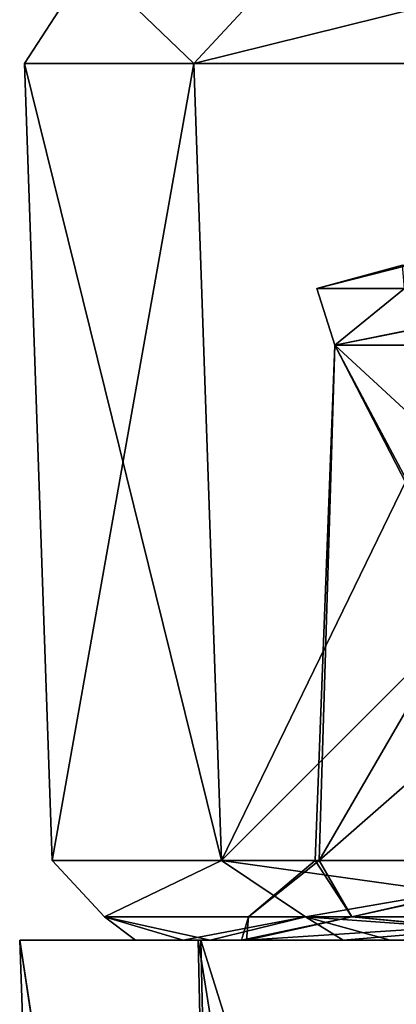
# Model space of a CAD drawing. Header units: inches. Extents: x -9.7 to 9.7, y -2.4 to 4.3.
# Tile 638 of 656: x -2.96 to -2.823, y 3.272 to 3.629. Entities that reach past the tile are written whole.
import ezdxf

# ---------------------------------------------------------------- set-up
doc = ezdxf.new("R2010")
doc.units = ezdxf.units.IN
doc.header["$LTSCALE"] = 101.851852
doc.header["$MEASUREMENT"] = 0
for name, color, linetype in [('10040', 7, 'CONTINUOUS'), ('10041', 7, 'CONTINUOUS'), ('10045', 7, 'CONTINUOUS'), ('10046', 7, 'CONTINUOUS'), ('10050', 7, 'CONTINUOUS'), ('10051', 7, 'CONTINUOUS'), ('10070', 7, 'CONTINUOUS'), ('10074', 7, 'CONTINUOUS'), ('10078', 7, 'CONTINUOUS'), ('11558', 7, 'CONTINUOUS'), ('11563', 7, 'CONTINUOUS'), ('11564', 7, 'CONTINUOUS'), ('12257', 7, 'CONTINUOUS'), ('12258', 7, 'CONTINUOUS'), ('9768', 7, 'CONTINUOUS'), ('9778', 7, 'CONTINUOUS'), ('9780', 7, 'CONTINUOUS'), ('9785', 7, 'CONTINUOUS'), ('9786', 7, 'CONTINUOUS'), ('9805', 7, 'CONTINUOUS'), ('9807', 7, 'CONTINUOUS'), ('9812', 7, 'CONTINUOUS'), ('9817', 7, 'CONTINUOUS'), ('9835', 7, 'CONTINUOUS'), ('9839', 7, 'CONTINUOUS'), ('9843', 7, 'CONTINUOUS'), ('9847', 7, 'CONTINUOUS')]:
    doc.layers.add(name, color=color, linetype=linetype)

msp = doc.modelspace()

# ---------------------------------------------------------------- linework, layer by layer
at = {"layer": '10040', "linetype": 'Continuous'}
for points in [[(-2.95819, 3.61326, 3.875), (-2.89658, 3.61326, 3.72103), (-2.94809, 3.32395, 3.875), (-2.95819, 3.61326, 3.875)], [(-2.89658, 3.61326, 4.02897), (-2.95819, 3.61326, 3.875), (-2.88655, 3.32395, 4.0248), (-2.89658, 3.61326, 4.02897)], [(-2.88655, 3.32395, 4.0248), (-2.95819, 3.61326, 3.875), (-2.94809, 3.32395, 3.875), (-2.88655, 3.32395, 4.0248)], [(-2.94809, 3.32395, 3.875), (-2.89658, 3.61326, 3.72103), (-2.88655, 3.32395, 3.7252), (-2.94809, 3.32395, 3.875)], [(-2.74575, 3.61326, 4.09793), (-2.89658, 3.61326, 4.02897), (-2.88655, 3.32395, 4.0248), (-2.74575, 3.61326, 4.09793)], [(-2.89658, 3.61326, 3.72103), (-2.74575, 3.61326, 3.65207), (-2.88655, 3.32395, 3.7252), (-2.89658, 3.61326, 3.72103)], [(-2.74162, 3.46878, 4.09305), (-2.74575, 3.61326, 4.09793), (-2.88655, 3.32395, 4.0248), (-2.74162, 3.46878, 4.09305)], [(-2.74575, 3.61326, 3.65207), (-2.74162, 3.46878, 3.65695), (-2.88655, 3.32395, 3.7252), (-2.74575, 3.61326, 3.65207)], [(-2.73748, 3.32395, 4.08808), (-2.74162, 3.46878, 4.09305), (-2.88655, 3.32395, 4.0248), (-2.73748, 3.32395, 4.08808)], [(-2.74162, 3.46878, 3.65695), (-2.73748, 3.32395, 3.66192), (-2.88655, 3.32395, 3.7252), (-2.74162, 3.46878, 3.65695)]]:
    msp.add_3dface(points, dxfattribs=at)
at = {"layer": '10041', "linetype": 'Continuous'}
for points in [[(-2.88655, 3.32395, 4.0248), (-2.94809, 3.32395, 3.875), (-2.92911, 3.30342, 3.93757), (-2.88655, 3.32395, 4.0248)], [(-2.94809, 3.32395, 3.875), (-2.88655, 3.32395, 3.7252), (-2.92911, 3.30342, 3.81243), (-2.94809, 3.32395, 3.875)], [(-2.94809, 3.32395, 3.875), (-2.92911, 3.30342, 3.81243), (-2.92911, 3.30342, 3.93757), (-2.94809, 3.32395, 3.875)], [(-2.88655, 3.32395, 4.0248), (-2.92911, 3.30342, 3.93757), (-2.85603, 3.30342, 4.03916), (-2.88655, 3.32395, 4.0248)], [(-2.88655, 3.32395, 3.7252), (-2.85603, 3.30342, 3.71084), (-2.92911, 3.30342, 3.81243), (-2.88655, 3.32395, 3.7252)], [(-2.73737, 3.30312, 4.07862), (-2.73748, 3.32395, 4.08808), (-2.88655, 3.32395, 4.0248), (-2.73737, 3.30312, 4.07862)], [(-2.73737, 3.30312, 4.07862), (-2.88655, 3.32395, 4.0248), (-2.85603, 3.30342, 4.03916), (-2.73737, 3.30312, 4.07862)], [(-2.88655, 3.32395, 3.7252), (-2.73748, 3.32395, 3.66192), (-2.85603, 3.30342, 3.71084), (-2.88655, 3.32395, 3.7252)], [(-2.73748, 3.32395, 3.66192), (-2.73738, 3.30373, 3.67075), (-2.85603, 3.30342, 3.71084), (-2.73748, 3.32395, 3.66192)], [(-2.90041, 3.295, 3.79663), (-2.91782, 3.295, 3.8852), (-2.92911, 3.30342, 3.81243), (-2.90041, 3.295, 3.79663)], [(-2.85603, 3.30342, 3.71084), (-2.90041, 3.295, 3.79663), (-2.92911, 3.30342, 3.81243), (-2.85603, 3.30342, 3.71084)], [(-2.91782, 3.295, 3.8852), (-2.89067, 3.295, 3.97129), (-2.92911, 3.30342, 3.93757), (-2.91782, 3.295, 3.8852)], [(-2.92911, 3.30342, 3.81243), (-2.91782, 3.295, 3.8852), (-2.92911, 3.30342, 3.93757), (-2.92911, 3.30342, 3.81243)], [(-2.92911, 3.30342, 3.93757), (-2.89067, 3.295, 3.97129), (-2.85603, 3.30342, 4.03916), (-2.92911, 3.30342, 3.93757)], [(-2.84232, 3.295, 3.72671), (-2.90041, 3.295, 3.79663), (-2.85603, 3.30342, 3.71084), (-2.84232, 3.295, 3.72671)], [(-2.89067, 3.295, 3.97129), (-2.82516, 3.295, 4.03431), (-2.85603, 3.30342, 4.03916), (-2.89067, 3.295, 3.97129)], [(-2.73738, 3.30373, 3.67075), (-2.84232, 3.295, 3.72671), (-2.85603, 3.30342, 3.71084), (-2.73738, 3.30373, 3.67075)], [(-2.73713, 3.295, 4.0581), (-2.73737, 3.30312, 4.07862), (-2.85603, 3.30342, 4.03916), (-2.73713, 3.295, 4.0581)], [(-2.82516, 3.295, 4.03431), (-2.73713, 3.295, 4.0581), (-2.85603, 3.30342, 4.03916), (-2.82516, 3.295, 4.03431)], [(-2.75747, 3.295, 3.69328), (-2.84232, 3.295, 3.72671), (-2.73738, 3.30373, 3.67075), (-2.75747, 3.295, 3.69328)]]:
    msp.add_3dface(points, dxfattribs=at)
at = {"layer": '10045', "linetype": 'Continuous'}
for points in [[(-2.95819, 3.61326, 0.775), (-2.89658, 3.61326, 0.62103), (-2.94809, 3.32395, 0.775), (-2.95819, 3.61326, 0.775)], [(-2.89658, 3.61326, 0.92897), (-2.95819, 3.61326, 0.775), (-2.88655, 3.32395, 0.9248), (-2.89658, 3.61326, 0.92897)], [(-2.88655, 3.32395, 0.9248), (-2.95819, 3.61326, 0.775), (-2.94809, 3.32395, 0.775), (-2.88655, 3.32395, 0.9248)], [(-2.94809, 3.32395, 0.775), (-2.89658, 3.61326, 0.62103), (-2.88655, 3.32395, 0.6252), (-2.94809, 3.32395, 0.775)], [(-2.74575, 3.61326, 0.99793), (-2.89658, 3.61326, 0.92897), (-2.88655, 3.32395, 0.9248), (-2.74575, 3.61326, 0.99793)], [(-2.89658, 3.61326, 0.62103), (-2.74575, 3.61326, 0.55207), (-2.88655, 3.32395, 0.6252), (-2.89658, 3.61326, 0.62103)], [(-2.74162, 3.46878, 0.99305), (-2.74575, 3.61326, 0.99793), (-2.88655, 3.32395, 0.9248), (-2.74162, 3.46878, 0.99305)], [(-2.74575, 3.61326, 0.55207), (-2.74162, 3.46878, 0.55695), (-2.88655, 3.32395, 0.6252), (-2.74575, 3.61326, 0.55207)], [(-2.73748, 3.32395, 0.98808), (-2.74162, 3.46878, 0.99305), (-2.88655, 3.32395, 0.9248), (-2.73748, 3.32395, 0.98808)], [(-2.74162, 3.46878, 0.55695), (-2.73748, 3.32395, 0.56192), (-2.88655, 3.32395, 0.6252), (-2.74162, 3.46878, 0.55695)]]:
    msp.add_3dface(points, dxfattribs=at)
at = {"layer": '10046', "linetype": 'Continuous'}
for points in [[(-2.88655, 3.32395, 0.9248), (-2.94809, 3.32395, 0.775), (-2.92911, 3.30342, 0.83757), (-2.88655, 3.32395, 0.9248)], [(-2.94809, 3.32395, 0.775), (-2.88655, 3.32395, 0.6252), (-2.92911, 3.30342, 0.71243), (-2.94809, 3.32395, 0.775)], [(-2.94809, 3.32395, 0.775), (-2.92911, 3.30342, 0.71243), (-2.92911, 3.30342, 0.83757), (-2.94809, 3.32395, 0.775)], [(-2.88655, 3.32395, 0.9248), (-2.92911, 3.30342, 0.83757), (-2.85603, 3.30342, 0.93916), (-2.88655, 3.32395, 0.9248)], [(-2.88655, 3.32395, 0.6252), (-2.85603, 3.30342, 0.61084), (-2.92911, 3.30342, 0.71243), (-2.88655, 3.32395, 0.6252)], [(-2.73737, 3.30312, 0.97862), (-2.73748, 3.32395, 0.98808), (-2.88655, 3.32395, 0.9248), (-2.73737, 3.30312, 0.97862)], [(-2.73737, 3.30312, 0.97862), (-2.88655, 3.32395, 0.9248), (-2.85603, 3.30342, 0.93916), (-2.73737, 3.30312, 0.97862)], [(-2.88655, 3.32395, 0.6252), (-2.73748, 3.32395, 0.56192), (-2.85603, 3.30342, 0.61084), (-2.88655, 3.32395, 0.6252)], [(-2.73748, 3.32395, 0.56192), (-2.73738, 3.30373, 0.57075), (-2.85603, 3.30342, 0.61084), (-2.73748, 3.32395, 0.56192)], [(-2.90041, 3.295, 0.69663), (-2.91782, 3.295, 0.7852), (-2.92911, 3.30342, 0.71243), (-2.90041, 3.295, 0.69663)], [(-2.85603, 3.30342, 0.61084), (-2.90041, 3.295, 0.69663), (-2.92911, 3.30342, 0.71243), (-2.85603, 3.30342, 0.61084)], [(-2.91782, 3.295, 0.7852), (-2.89067, 3.295, 0.87129), (-2.92911, 3.30342, 0.83757), (-2.91782, 3.295, 0.7852)], [(-2.92911, 3.30342, 0.71243), (-2.91782, 3.295, 0.7852), (-2.92911, 3.30342, 0.83757), (-2.92911, 3.30342, 0.71243)], [(-2.92911, 3.30342, 0.83757), (-2.89067, 3.295, 0.87129), (-2.85603, 3.30342, 0.93916), (-2.92911, 3.30342, 0.83757)], [(-2.84232, 3.295, 0.62671), (-2.90041, 3.295, 0.69663), (-2.85603, 3.30342, 0.61084), (-2.84232, 3.295, 0.62671)], [(-2.89067, 3.295, 0.87129), (-2.82516, 3.295, 0.93431), (-2.85603, 3.30342, 0.93916), (-2.89067, 3.295, 0.87129)], [(-2.73738, 3.30373, 0.57075), (-2.84232, 3.295, 0.62671), (-2.85603, 3.30342, 0.61084), (-2.73738, 3.30373, 0.57075)], [(-2.73713, 3.295, 0.9581), (-2.73737, 3.30312, 0.97862), (-2.85603, 3.30342, 0.93916), (-2.73713, 3.295, 0.9581)], [(-2.82516, 3.295, 0.93431), (-2.73713, 3.295, 0.9581), (-2.85603, 3.30342, 0.93916), (-2.82516, 3.295, 0.93431)], [(-2.75747, 3.295, 0.59328), (-2.84232, 3.295, 0.62671), (-2.73738, 3.30373, 0.57075), (-2.75747, 3.295, 0.59328)]]:
    msp.add_3dface(points, dxfattribs=at)
at = {"layer": '10050', "linetype": 'Continuous'}
for points in [[(-2.95819, 3.61326, -2.325), (-2.89658, 3.61326, -2.47897), (-2.94809, 3.32395, -2.325), (-2.95819, 3.61326, -2.325)], [(-2.89658, 3.61326, -2.17103), (-2.95819, 3.61326, -2.325), (-2.88655, 3.32395, -2.1752), (-2.89658, 3.61326, -2.17103)], [(-2.88655, 3.32395, -2.1752), (-2.95819, 3.61326, -2.325), (-2.94809, 3.32395, -2.325), (-2.88655, 3.32395, -2.1752)], [(-2.94809, 3.32395, -2.325), (-2.89658, 3.61326, -2.47897), (-2.88655, 3.32395, -2.4748), (-2.94809, 3.32395, -2.325)], [(-2.74575, 3.61326, -2.10207), (-2.89658, 3.61326, -2.17103), (-2.88655, 3.32395, -2.1752), (-2.74575, 3.61326, -2.10207)], [(-2.89658, 3.61326, -2.47897), (-2.74575, 3.61326, -2.54793), (-2.88655, 3.32395, -2.4748), (-2.89658, 3.61326, -2.47897)], [(-2.74162, 3.46878, -2.10695), (-2.74575, 3.61326, -2.10207), (-2.88655, 3.32395, -2.1752), (-2.74162, 3.46878, -2.10695)], [(-2.74575, 3.61326, -2.54793), (-2.74162, 3.46878, -2.54305), (-2.88655, 3.32395, -2.4748), (-2.74575, 3.61326, -2.54793)], [(-2.73748, 3.32395, -2.11192), (-2.74162, 3.46878, -2.10695), (-2.88655, 3.32395, -2.1752), (-2.73748, 3.32395, -2.11192)], [(-2.74162, 3.46878, -2.54305), (-2.73748, 3.32395, -2.53808), (-2.88655, 3.32395, -2.4748), (-2.74162, 3.46878, -2.54305)]]:
    msp.add_3dface(points, dxfattribs=at)
at = {"layer": '10051', "linetype": 'Continuous'}
for points in [[(-2.88655, 3.32395, -2.1752), (-2.94809, 3.32395, -2.325), (-2.92911, 3.30342, -2.26243), (-2.88655, 3.32395, -2.1752)], [(-2.94809, 3.32395, -2.325), (-2.88655, 3.32395, -2.4748), (-2.92911, 3.30342, -2.38757), (-2.94809, 3.32395, -2.325)], [(-2.94809, 3.32395, -2.325), (-2.92911, 3.30342, -2.38757), (-2.92911, 3.30342, -2.26243), (-2.94809, 3.32395, -2.325)], [(-2.88655, 3.32395, -2.1752), (-2.92911, 3.30342, -2.26243), (-2.85603, 3.30342, -2.16084), (-2.88655, 3.32395, -2.1752)], [(-2.88655, 3.32395, -2.4748), (-2.85603, 3.30342, -2.48916), (-2.92911, 3.30342, -2.38757), (-2.88655, 3.32395, -2.4748)], [(-2.73737, 3.30312, -2.12138), (-2.73748, 3.32395, -2.11192), (-2.88655, 3.32395, -2.1752), (-2.73737, 3.30312, -2.12138)], [(-2.73737, 3.30312, -2.12138), (-2.88655, 3.32395, -2.1752), (-2.85603, 3.30342, -2.16084), (-2.73737, 3.30312, -2.12138)], [(-2.88655, 3.32395, -2.4748), (-2.73748, 3.32395, -2.53808), (-2.85603, 3.30342, -2.48916), (-2.88655, 3.32395, -2.4748)], [(-2.73748, 3.32395, -2.53808), (-2.73738, 3.30373, -2.52925), (-2.85603, 3.30342, -2.48916), (-2.73748, 3.32395, -2.53808)], [(-2.90041, 3.295, -2.40337), (-2.91782, 3.295, -2.3148), (-2.92911, 3.30342, -2.38757), (-2.90041, 3.295, -2.40337)], [(-2.85603, 3.30342, -2.48916), (-2.90041, 3.295, -2.40337), (-2.92911, 3.30342, -2.38757), (-2.85603, 3.30342, -2.48916)], [(-2.91782, 3.295, -2.3148), (-2.89067, 3.295, -2.22871), (-2.92911, 3.30342, -2.26243), (-2.91782, 3.295, -2.3148)], [(-2.92911, 3.30342, -2.38757), (-2.91782, 3.295, -2.3148), (-2.92911, 3.30342, -2.26243), (-2.92911, 3.30342, -2.38757)], [(-2.92911, 3.30342, -2.26243), (-2.89067, 3.295, -2.22871), (-2.85603, 3.30342, -2.16084), (-2.92911, 3.30342, -2.26243)], [(-2.84232, 3.295, -2.47329), (-2.90041, 3.295, -2.40337), (-2.85603, 3.30342, -2.48916), (-2.84232, 3.295, -2.47329)], [(-2.89067, 3.295, -2.22871), (-2.82516, 3.295, -2.16569), (-2.85603, 3.30342, -2.16084), (-2.89067, 3.295, -2.22871)], [(-2.73738, 3.30373, -2.52925), (-2.84232, 3.295, -2.47329), (-2.85603, 3.30342, -2.48916), (-2.73738, 3.30373, -2.52925)], [(-2.73713, 3.295, -2.1419), (-2.73737, 3.30312, -2.12138), (-2.85603, 3.30342, -2.16084), (-2.73713, 3.295, -2.1419)], [(-2.82516, 3.295, -2.16569), (-2.73713, 3.295, -2.1419), (-2.85603, 3.30342, -2.16084), (-2.82516, 3.295, -2.16569)], [(-2.75747, 3.295, -2.50672), (-2.84232, 3.295, -2.47329), (-2.73738, 3.30373, -2.52925), (-2.75747, 3.295, -2.50672)]]:
    msp.add_3dface(points, dxfattribs=at)
at = {"layer": '10070', "linetype": 'Continuous'}
for points in [[(-2.89658, 3.61326, -2.47897), (-2.95819, 3.61326, -2.325), (-2.93457, 3.64973, -2.38772), (-2.89658, 3.61326, -2.47897)], [(-2.95819, 3.61326, -2.325), (-2.89658, 3.61326, -2.17103), (-2.93457, 3.64973, -2.26228), (-2.95819, 3.61326, -2.325)], [(-2.95819, 3.61326, -2.325), (-2.93457, 3.64973, -2.26228), (-2.93457, 3.64973, -2.38772), (-2.95819, 3.61326, -2.325)], [(-2.89658, 3.61326, -2.47897), (-2.93457, 3.64973, -2.38772), (-2.8628, 3.64973, -2.49061), (-2.89658, 3.61326, -2.47897)], [(-2.89658, 3.61326, -2.17103), (-2.8628, 3.64973, -2.15939), (-2.93457, 3.64973, -2.26228), (-2.89658, 3.61326, -2.17103)], [(-2.74575, 3.61326, -2.54793), (-2.89658, 3.61326, -2.47897), (-2.74502, 3.65093, -2.53275), (-2.74575, 3.61326, -2.54793)], [(-2.74502, 3.65093, -2.53275), (-2.89658, 3.61326, -2.47897), (-2.8628, 3.64973, -2.49061), (-2.74502, 3.65093, -2.53275)], [(-2.89658, 3.61326, -2.17103), (-2.74575, 3.61326, -2.10207), (-2.8628, 3.64973, -2.15939), (-2.89658, 3.61326, -2.17103)], [(-2.74575, 3.61326, -2.10207), (-2.74508, 3.64973, -2.11605), (-2.8628, 3.64973, -2.15939), (-2.74575, 3.61326, -2.10207)]]:
    msp.add_3dface(points, dxfattribs=at)
at = {"layer": '10074', "linetype": 'Continuous'}
for points in [[(-2.89658, 3.61326, 0.62103), (-2.95819, 3.61326, 0.775), (-2.93457, 3.64973, 0.71228), (-2.89658, 3.61326, 0.62103)], [(-2.95819, 3.61326, 0.775), (-2.89658, 3.61326, 0.92897), (-2.93457, 3.64973, 0.83772), (-2.95819, 3.61326, 0.775)], [(-2.95819, 3.61326, 0.775), (-2.93457, 3.64973, 0.83772), (-2.93457, 3.64973, 0.71228), (-2.95819, 3.61326, 0.775)], [(-2.89658, 3.61326, 0.62103), (-2.93457, 3.64973, 0.71228), (-2.8628, 3.64973, 0.60939), (-2.89658, 3.61326, 0.62103)], [(-2.89658, 3.61326, 0.92897), (-2.8628, 3.64973, 0.94061), (-2.93457, 3.64973, 0.83772), (-2.89658, 3.61326, 0.92897)], [(-2.74575, 3.61326, 0.55207), (-2.89658, 3.61326, 0.62103), (-2.74502, 3.65093, 0.56725), (-2.74575, 3.61326, 0.55207)], [(-2.74502, 3.65093, 0.56725), (-2.89658, 3.61326, 0.62103), (-2.8628, 3.64973, 0.60939), (-2.74502, 3.65093, 0.56725)], [(-2.89658, 3.61326, 0.92897), (-2.74575, 3.61326, 0.99793), (-2.8628, 3.64973, 0.94061), (-2.89658, 3.61326, 0.92897)], [(-2.74575, 3.61326, 0.99793), (-2.74508, 3.64973, 0.98395), (-2.8628, 3.64973, 0.94061), (-2.74575, 3.61326, 0.99793)]]:
    msp.add_3dface(points, dxfattribs=at)
at = {"layer": '10078', "linetype": 'Continuous'}
for points in [[(-2.89658, 3.61326, 3.72103), (-2.95819, 3.61326, 3.875), (-2.93457, 3.64973, 3.81228), (-2.89658, 3.61326, 3.72103)], [(-2.95819, 3.61326, 3.875), (-2.89658, 3.61326, 4.02897), (-2.93457, 3.64973, 3.93772), (-2.95819, 3.61326, 3.875)], [(-2.95819, 3.61326, 3.875), (-2.93457, 3.64973, 3.93772), (-2.93457, 3.64973, 3.81228), (-2.95819, 3.61326, 3.875)], [(-2.89658, 3.61326, 3.72103), (-2.93457, 3.64973, 3.81228), (-2.8628, 3.64973, 3.70939), (-2.89658, 3.61326, 3.72103)], [(-2.89658, 3.61326, 4.02897), (-2.8628, 3.64973, 4.04061), (-2.93457, 3.64973, 3.93772), (-2.89658, 3.61326, 4.02897)], [(-2.74575, 3.61326, 3.65207), (-2.89658, 3.61326, 3.72103), (-2.74502, 3.65093, 3.66725), (-2.74575, 3.61326, 3.65207)], [(-2.74502, 3.65093, 3.66725), (-2.89658, 3.61326, 3.72103), (-2.8628, 3.64973, 3.70939), (-2.74502, 3.65093, 3.66725)], [(-2.89658, 3.61326, 4.02897), (-2.74575, 3.61326, 4.09793), (-2.8628, 3.64973, 4.04061), (-2.89658, 3.61326, 4.02897)], [(-2.74575, 3.61326, 4.09793), (-2.74508, 3.64973, 4.08395), (-2.8628, 3.64973, 4.04061), (-2.74575, 3.61326, 4.09793)]]:
    msp.add_3dface(points, dxfattribs=at)
at = {"layer": '11558', "linetype": 'Continuous'}
for points in [[(-2.85098, 3.32395, -2.26084), (-2.85253, 3.32395, -2.38629), (-2.84532, 3.51105, -2.26411), (-2.85098, 3.32395, -2.26084)], [(-2.85253, 3.32395, -2.38629), (-2.74878, 3.32395, -2.45683), (-2.84532, 3.51105, -2.38589), (-2.85253, 3.32395, -2.38629)], [(-2.84532, 3.51105, -2.26411), (-2.85253, 3.32395, -2.38629), (-2.84532, 3.51105, -2.38589), (-2.84532, 3.51105, -2.26411)], [(-2.7439, 3.41759, -2.19603), (-2.85098, 3.32395, -2.26084), (-2.74227, 3.51105, -2.1992), (-2.7439, 3.41759, -2.19603)], [(-2.74227, 3.51105, -2.1992), (-2.85098, 3.32395, -2.26084), (-2.84532, 3.51105, -2.26411), (-2.74227, 3.51105, -2.1992)], [(-2.7439, 3.41759, -2.45397), (-2.74227, 3.51105, -2.4508), (-2.84532, 3.51105, -2.38589), (-2.7439, 3.41759, -2.45397)], [(-2.74554, 3.32395, -2.45713), (-2.7439, 3.41759, -2.45397), (-2.84532, 3.51105, -2.38589), (-2.74554, 3.32395, -2.45713)], [(-2.74878, 3.32395, -2.45683), (-2.74554, 3.32395, -2.45713), (-2.84532, 3.51105, -2.38589), (-2.74878, 3.32395, -2.45683)], [(-2.74554, 3.32395, -2.19287), (-2.85098, 3.32395, -2.26084), (-2.7439, 3.41759, -2.19603), (-2.74554, 3.32395, -2.19287)]]:
    msp.add_3dface(points, dxfattribs=at)
at = {"layer": '11563', "linetype": 'Continuous'}
for points in [[(-2.81849, 3.54, 0.82235), (-2.81999, 3.53158, 0.85522), (-2.85187, 3.53158, 0.775), (-2.81849, 3.54, 0.82235)], [(-2.82078, 3.54, 0.73193), (-2.81849, 3.54, 0.82235), (-2.85187, 3.53158, 0.775), (-2.82078, 3.54, 0.73193)], [(-2.82078, 3.54, 0.73193), (-2.85187, 3.53158, 0.775), (-2.81999, 3.53158, 0.69478), (-2.82078, 3.54, 0.73193)], [(-2.84532, 3.51105, 0.83589), (-2.84532, 3.51105, 0.71411), (-2.85187, 3.53158, 0.775), (-2.84532, 3.51105, 0.83589)], [(-2.81999, 3.53158, 0.85522), (-2.84532, 3.51105, 0.83589), (-2.85187, 3.53158, 0.775), (-2.81999, 3.53158, 0.85522)], [(-2.85187, 3.53158, 0.775), (-2.84532, 3.51105, 0.71411), (-2.81999, 3.53158, 0.69478), (-2.85187, 3.53158, 0.775)], [(-2.74227, 3.51105, 0.9008), (-2.84532, 3.51105, 0.83589), (-2.74172, 3.53188, 0.89136), (-2.74227, 3.51105, 0.9008)], [(-2.74172, 3.53188, 0.89136), (-2.84532, 3.51105, 0.83589), (-2.81999, 3.53158, 0.85522), (-2.74172, 3.53188, 0.89136)], [(-2.84532, 3.51105, 0.71411), (-2.74227, 3.51105, 0.6492), (-2.81999, 3.53158, 0.69478), (-2.84532, 3.51105, 0.71411)]]:
    msp.add_3dface(points, dxfattribs=at)
at = {"layer": '11564', "linetype": 'Continuous'}
for points in [[(-2.82078, 3.54, -2.36807), (-2.81849, 3.54, -2.27765), (-2.85188, 3.53157, -2.325), (-2.82078, 3.54, -2.36807)], [(-2.82078, 3.54, -2.36807), (-2.85188, 3.53157, -2.325), (-2.82, 3.53157, -2.40523), (-2.82078, 3.54, -2.36807)], [(-2.81849, 3.54, -2.27765), (-2.81999, 3.53158, -2.24478), (-2.85188, 3.53157, -2.325), (-2.81849, 3.54, -2.27765)], [(-2.81999, 3.53158, -2.24478), (-2.84532, 3.51105, -2.26411), (-2.85188, 3.53157, -2.325), (-2.81999, 3.53158, -2.24478)], [(-2.84532, 3.51105, -2.26411), (-2.84532, 3.51105, -2.38589), (-2.85188, 3.53157, -2.325), (-2.84532, 3.51105, -2.26411)], [(-2.85188, 3.53157, -2.325), (-2.84532, 3.51105, -2.38589), (-2.82, 3.53157, -2.40523), (-2.85188, 3.53157, -2.325)], [(-2.74227, 3.51105, -2.1992), (-2.84532, 3.51105, -2.26411), (-2.74172, 3.53188, -2.20864), (-2.74227, 3.51105, -2.1992)], [(-2.74172, 3.53188, -2.20864), (-2.84532, 3.51105, -2.26411), (-2.81999, 3.53158, -2.24478), (-2.74172, 3.53188, -2.20864)], [(-2.84532, 3.51105, -2.38589), (-2.74227, 3.51105, -2.4508), (-2.82, 3.53157, -2.40523), (-2.84532, 3.51105, -2.38589)]]:
    msp.add_3dface(points, dxfattribs=at)
at = {"layer": '12257', "linetype": 'Continuous'}
for points in [[(-2.89403, 3.295, 0.93415), (-2.95991, 3.295, 0.77592), (-2.88266, 2.78802, 0.9205), (-2.89403, 3.295, 0.93415)], [(-2.95991, 3.295, 0.77592), (-2.89501, 3.295, 0.61683), (-2.88387, 2.78802, 0.63075), (-2.95991, 3.295, 0.77592)], [(-2.95991, 3.295, 0.77592), (-2.88387, 2.78802, 0.63075), (-2.94224, 2.78802, 0.7796), (-2.95991, 3.295, 0.77592)], [(-2.95991, 3.295, 0.77592), (-2.94224, 2.78802, 0.7796), (-2.88266, 2.78802, 0.9205), (-2.95991, 3.295, 0.77592)], [(-2.89501, 3.295, 0.61683), (-2.735, 3.295, 0.55), (-2.81401, 2.78802, 0.58335), (-2.89501, 3.295, 0.61683)], [(-2.89501, 3.295, 0.61683), (-2.81401, 2.78802, 0.58335), (-2.88387, 2.78802, 0.63075), (-2.89501, 3.295, 0.61683)], [(-2.735, 2.78802, 0.9823), (-2.735, 3.295, 1), (-2.89403, 3.295, 0.93415), (-2.735, 2.78802, 0.9823)], [(-2.735, 2.78802, 0.9823), (-2.89403, 3.295, 0.93415), (-2.88266, 2.78802, 0.9205), (-2.735, 2.78802, 0.9823)]]:
    msp.add_3dface(points, dxfattribs=at)
at = {"layer": '12258', "linetype": 'Continuous'}
for points in [[(-2.89403, 3.295, 4.03415), (-2.95991, 3.295, 3.87592), (-2.88266, 2.78802, 4.0205), (-2.89403, 3.295, 4.03415)], [(-2.95991, 3.295, 3.87592), (-2.89501, 3.295, 3.71683), (-2.88387, 2.78802, 3.73075), (-2.95991, 3.295, 3.87592)], [(-2.88266, 2.78802, 4.0205), (-2.95991, 3.295, 3.87592), (-2.94224, 2.78802, 3.8796), (-2.88266, 2.78802, 4.0205)], [(-2.94224, 2.78802, 3.8796), (-2.95991, 3.295, 3.87592), (-2.88387, 2.78802, 3.73075), (-2.94224, 2.78802, 3.8796)], [(-2.89501, 3.295, 3.71683), (-2.735, 3.295, 3.65), (-2.81401, 2.78802, 3.68335), (-2.89501, 3.295, 3.71683)], [(-2.88387, 2.78802, 3.73075), (-2.89501, 3.295, 3.71683), (-2.81401, 2.78802, 3.68335), (-2.88387, 2.78802, 3.73075)], [(-2.735, 2.78802, 4.0823), (-2.735, 3.295, 4.1), (-2.89403, 3.295, 4.03415), (-2.735, 2.78802, 4.0823)], [(-2.735, 2.78802, 4.0823), (-2.89403, 3.295, 4.03415), (-2.88266, 2.78802, 4.0205), (-2.735, 2.78802, 4.0823)]]:
    msp.add_3dface(points, dxfattribs=at)
at = {"layer": '9768', "linetype": 'Continuous'}
for points in [[(-2.53, 3.295, 3.65), (-2.74794, 3.295, 3.71299), (-2.87927, 3.295, 3.80028), (-2.53, 3.295, 3.65)], [(-2.50901, 3.295, 3.64137), (-2.53, 3.295, 3.65), (-2.87927, 3.295, 3.80028), (-2.50901, 3.295, 3.64137)], [(-2.87927, 3.295, 3.80028), (-2.74794, 3.295, 3.71299), (-2.7519, 3.295, 3.71335), (-2.87927, 3.295, 3.80028)], [(-2.87739, 3.295, 3.95324), (-2.50901, 3.295, 3.64137), (-2.87927, 3.295, 3.80028), (-2.87739, 3.295, 3.95324)], [(-2.74792, 3.295, 4.03701), (-2.50901, 3.295, 3.64137), (-2.87739, 3.295, 3.95324), (-2.74792, 3.295, 4.03701)]]:
    msp.add_3dface(points, dxfattribs=at)
at = {"layer": '9778', "linetype": 'Continuous'}
for points in [[(-2.53, 3.295, 0.55), (-2.74794, 3.295, 0.61299), (-2.87927, 3.295, 0.70028), (-2.53, 3.295, 0.55)], [(-2.87927, 3.295, 0.70028), (-2.74794, 3.295, 0.61299), (-2.7519, 3.295, 0.61335), (-2.87927, 3.295, 0.70028)], [(-2.50901, 3.295, 0.54137), (-2.53, 3.295, 0.55), (-2.87927, 3.295, 0.70028), (-2.50901, 3.295, 0.54137)], [(-2.87739, 3.295, 0.85324), (-2.50901, 3.295, 0.54137), (-2.87927, 3.295, 0.70028), (-2.87739, 3.295, 0.85324)], [(-2.74792, 3.295, 0.93701), (-2.50901, 3.295, 0.54137), (-2.87739, 3.295, 0.85324), (-2.74792, 3.295, 0.93701)]]:
    msp.add_3dface(points, dxfattribs=at)
at = {"layer": '9780', "linetype": 'Continuous'}
for points in [[(-2.83909, 3.30342, 0.87112), (-2.87669, 3.30342, 0.775), (-2.85098, 3.32395, 0.83916), (-2.83909, 3.30342, 0.87112)], [(-2.87669, 3.30342, 0.775), (-2.83909, 3.30342, 0.67888), (-2.85253, 3.32395, 0.71371), (-2.87669, 3.30342, 0.775)], [(-2.85098, 3.32395, 0.83916), (-2.87669, 3.30342, 0.775), (-2.85253, 3.32395, 0.71371), (-2.85098, 3.32395, 0.83916)], [(-2.85253, 3.32395, 0.71371), (-2.83909, 3.30342, 0.67888), (-2.74878, 3.32395, 0.64317), (-2.85253, 3.32395, 0.71371)], [(-2.74554, 3.32395, 0.90713), (-2.83909, 3.30342, 0.87112), (-2.85098, 3.32395, 0.83916), (-2.74554, 3.32395, 0.90713)], [(-2.83909, 3.30342, 0.67888), (-2.74629, 3.30312, 0.63345), (-2.74878, 3.32395, 0.64317), (-2.83909, 3.30342, 0.67888)], [(-2.83909, 3.30342, 0.87112), (-2.74554, 3.32395, 0.90713), (-2.74626, 3.30343, 0.91623), (-2.83909, 3.30342, 0.87112)], [(-2.87739, 3.295, 0.85324), (-2.87927, 3.295, 0.70028), (-2.87669, 3.30342, 0.775), (-2.87739, 3.295, 0.85324)], [(-2.87927, 3.295, 0.70028), (-2.7519, 3.295, 0.61335), (-2.83909, 3.30342, 0.67888), (-2.87927, 3.295, 0.70028)], [(-2.87669, 3.30342, 0.775), (-2.87927, 3.295, 0.70028), (-2.83909, 3.30342, 0.67888), (-2.87669, 3.30342, 0.775)], [(-2.74792, 3.295, 0.93701), (-2.87739, 3.295, 0.85324), (-2.74626, 3.30343, 0.91623), (-2.74792, 3.295, 0.93701)], [(-2.74626, 3.30343, 0.91623), (-2.87739, 3.295, 0.85324), (-2.83909, 3.30342, 0.87112), (-2.74626, 3.30343, 0.91623)], [(-2.83909, 3.30342, 0.87112), (-2.87739, 3.295, 0.85324), (-2.87669, 3.30342, 0.775), (-2.83909, 3.30342, 0.87112)], [(-2.74794, 3.295, 0.61299), (-2.74629, 3.30312, 0.63345), (-2.83909, 3.30342, 0.67888), (-2.74794, 3.295, 0.61299)], [(-2.7519, 3.295, 0.61335), (-2.74794, 3.295, 0.61299), (-2.83909, 3.30342, 0.67888), (-2.7519, 3.295, 0.61335)]]:
    msp.add_3dface(points, dxfattribs=at)
at = {"layer": '9785', "linetype": 'Continuous'}
for points in [[(-2.85253, 3.32395, 3.81371), (-2.74878, 3.32395, 3.74317), (-2.84532, 3.51105, 3.81411), (-2.85253, 3.32395, 3.81371)], [(-2.85098, 3.32395, 3.93916), (-2.85253, 3.32395, 3.81371), (-2.84532, 3.51105, 3.93589), (-2.85098, 3.32395, 3.93916)], [(-2.84532, 3.51105, 3.93589), (-2.85253, 3.32395, 3.81371), (-2.84532, 3.51105, 3.81411), (-2.84532, 3.51105, 3.93589)], [(-2.7439, 3.41759, 4.00397), (-2.85098, 3.32395, 3.93916), (-2.74227, 3.51105, 4.0008), (-2.7439, 3.41759, 4.00397)], [(-2.74227, 3.51105, 4.0008), (-2.85098, 3.32395, 3.93916), (-2.84532, 3.51105, 3.93589), (-2.74227, 3.51105, 4.0008)], [(-2.74554, 3.32395, 3.74287), (-2.7439, 3.41759, 3.74603), (-2.84532, 3.51105, 3.81411), (-2.74554, 3.32395, 3.74287)], [(-2.7439, 3.41759, 3.74603), (-2.74227, 3.51105, 3.7492), (-2.84532, 3.51105, 3.81411), (-2.7439, 3.41759, 3.74603)], [(-2.74554, 3.32395, 3.74287), (-2.84532, 3.51105, 3.81411), (-2.74878, 3.32395, 3.74317), (-2.74554, 3.32395, 3.74287)], [(-2.74554, 3.32395, 4.00713), (-2.85098, 3.32395, 3.93916), (-2.7439, 3.41759, 4.00397), (-2.74554, 3.32395, 4.00713)]]:
    msp.add_3dface(points, dxfattribs=at)
at = {"layer": '9786', "linetype": 'Continuous'}
for points in [[(-2.85253, 3.32395, 3.81371), (-2.85098, 3.32395, 3.93916), (-2.87669, 3.30342, 3.875), (-2.85253, 3.32395, 3.81371)], [(-2.85253, 3.32395, 3.81371), (-2.87669, 3.30342, 3.875), (-2.83909, 3.30342, 3.77888), (-2.85253, 3.32395, 3.81371)], [(-2.85098, 3.32395, 3.93916), (-2.83909, 3.30342, 3.97112), (-2.87669, 3.30342, 3.875), (-2.85098, 3.32395, 3.93916)], [(-2.74878, 3.32395, 3.74317), (-2.85253, 3.32395, 3.81371), (-2.83909, 3.30342, 3.77888), (-2.74878, 3.32395, 3.74317)], [(-2.85098, 3.32395, 3.93916), (-2.74554, 3.32395, 4.00713), (-2.83909, 3.30342, 3.97112), (-2.85098, 3.32395, 3.93916)], [(-2.74629, 3.30312, 3.73345), (-2.74878, 3.32395, 3.74317), (-2.83909, 3.30342, 3.77888), (-2.74629, 3.30312, 3.73345)], [(-2.83909, 3.30342, 3.97112), (-2.74554, 3.32395, 4.00713), (-2.74626, 3.30343, 4.01623), (-2.83909, 3.30342, 3.97112)], [(-2.87739, 3.295, 3.95324), (-2.87927, 3.295, 3.80028), (-2.87669, 3.30342, 3.875), (-2.87739, 3.295, 3.95324)], [(-2.87927, 3.295, 3.80028), (-2.7519, 3.295, 3.71335), (-2.83909, 3.30342, 3.77888), (-2.87927, 3.295, 3.80028)], [(-2.87669, 3.30342, 3.875), (-2.87927, 3.295, 3.80028), (-2.83909, 3.30342, 3.77888), (-2.87669, 3.30342, 3.875)], [(-2.74792, 3.295, 4.03701), (-2.87739, 3.295, 3.95324), (-2.74626, 3.30343, 4.01623), (-2.74792, 3.295, 4.03701)], [(-2.74626, 3.30343, 4.01623), (-2.87739, 3.295, 3.95324), (-2.83909, 3.30342, 3.97112), (-2.74626, 3.30343, 4.01623)], [(-2.83909, 3.30342, 3.97112), (-2.87739, 3.295, 3.95324), (-2.87669, 3.30342, 3.875), (-2.83909, 3.30342, 3.97112)], [(-2.74794, 3.295, 3.71299), (-2.74629, 3.30312, 3.73345), (-2.83909, 3.30342, 3.77888), (-2.74794, 3.295, 3.71299)], [(-2.7519, 3.295, 3.71335), (-2.74794, 3.295, 3.71299), (-2.83909, 3.30342, 3.77888), (-2.7519, 3.295, 3.71335)]]:
    msp.add_3dface(points, dxfattribs=at)
at = {"layer": '9805', "linetype": 'Continuous'}
for points in [[(-2.53, 3.295, -2.55), (-2.74794, 3.295, -2.48701), (-2.87927, 3.295, -2.39972), (-2.53, 3.295, -2.55)], [(-2.87927, 3.295, -2.39972), (-2.74794, 3.295, -2.48701), (-2.7519, 3.295, -2.48665), (-2.87927, 3.295, -2.39972)], [(-2.50901, 3.295, -2.55863), (-2.53, 3.295, -2.55), (-2.87927, 3.295, -2.39972), (-2.50901, 3.295, -2.55863)], [(-2.87739, 3.295, -2.24676), (-2.50901, 3.295, -2.55863), (-2.87927, 3.295, -2.39972), (-2.87739, 3.295, -2.24676)], [(-2.74792, 3.295, -2.16299), (-2.50901, 3.295, -2.55863), (-2.87739, 3.295, -2.24676), (-2.74792, 3.295, -2.16299)]]:
    msp.add_3dface(points, dxfattribs=at)
at = {"layer": '9807', "linetype": 'Continuous'}
for points in [[(-2.83909, 3.30342, -2.22888), (-2.87669, 3.30342, -2.325), (-2.85098, 3.32395, -2.26084), (-2.83909, 3.30342, -2.22888)], [(-2.87669, 3.30342, -2.325), (-2.83909, 3.30342, -2.42112), (-2.85253, 3.32395, -2.38629), (-2.87669, 3.30342, -2.325)], [(-2.85098, 3.32395, -2.26084), (-2.87669, 3.30342, -2.325), (-2.85253, 3.32395, -2.38629), (-2.85098, 3.32395, -2.26084)], [(-2.85253, 3.32395, -2.38629), (-2.83909, 3.30342, -2.42112), (-2.74878, 3.32395, -2.45683), (-2.85253, 3.32395, -2.38629)], [(-2.74554, 3.32395, -2.19287), (-2.83909, 3.30342, -2.22888), (-2.85098, 3.32395, -2.26084), (-2.74554, 3.32395, -2.19287)], [(-2.83909, 3.30342, -2.42112), (-2.74629, 3.30312, -2.46655), (-2.74878, 3.32395, -2.45683), (-2.83909, 3.30342, -2.42112)], [(-2.83909, 3.30342, -2.22888), (-2.74554, 3.32395, -2.19287), (-2.74626, 3.30343, -2.18377), (-2.83909, 3.30342, -2.22888)], [(-2.87739, 3.295, -2.24676), (-2.87927, 3.295, -2.39972), (-2.87669, 3.30342, -2.325), (-2.87739, 3.295, -2.24676)], [(-2.87927, 3.295, -2.39972), (-2.7519, 3.295, -2.48665), (-2.83909, 3.30342, -2.42112), (-2.87927, 3.295, -2.39972)], [(-2.87669, 3.30342, -2.325), (-2.87927, 3.295, -2.39972), (-2.83909, 3.30342, -2.42112), (-2.87669, 3.30342, -2.325)], [(-2.74792, 3.295, -2.16299), (-2.87739, 3.295, -2.24676), (-2.74626, 3.30343, -2.18377), (-2.74792, 3.295, -2.16299)], [(-2.74626, 3.30343, -2.18377), (-2.87739, 3.295, -2.24676), (-2.83909, 3.30342, -2.22888), (-2.74626, 3.30343, -2.18377)], [(-2.83909, 3.30342, -2.22888), (-2.87739, 3.295, -2.24676), (-2.87669, 3.30342, -2.325), (-2.83909, 3.30342, -2.22888)], [(-2.74794, 3.295, -2.48701), (-2.74629, 3.30312, -2.46655), (-2.83909, 3.30342, -2.42112), (-2.74794, 3.295, -2.48701)], [(-2.7519, 3.295, -2.48665), (-2.74794, 3.295, -2.48701), (-2.83909, 3.30342, -2.42112), (-2.7519, 3.295, -2.48665)]]:
    msp.add_3dface(points, dxfattribs=at)
at = {"layer": '9812', "linetype": 'Continuous'}
for points in [[(-2.85098, 3.32395, 0.83916), (-2.85253, 3.32395, 0.71371), (-2.84532, 3.51105, 0.83589), (-2.85098, 3.32395, 0.83916)], [(-2.85253, 3.32395, 0.71371), (-2.74878, 3.32395, 0.64317), (-2.84532, 3.51105, 0.71411), (-2.85253, 3.32395, 0.71371)], [(-2.84532, 3.51105, 0.83589), (-2.85253, 3.32395, 0.71371), (-2.84532, 3.51105, 0.71411), (-2.84532, 3.51105, 0.83589)], [(-2.7439, 3.41759, 0.90397), (-2.85098, 3.32395, 0.83916), (-2.74227, 3.51105, 0.9008), (-2.7439, 3.41759, 0.90397)], [(-2.74227, 3.51105, 0.9008), (-2.85098, 3.32395, 0.83916), (-2.84532, 3.51105, 0.83589), (-2.74227, 3.51105, 0.9008)], [(-2.74554, 3.32395, 0.64287), (-2.7439, 3.41759, 0.64603), (-2.84532, 3.51105, 0.71411), (-2.74554, 3.32395, 0.64287)], [(-2.74878, 3.32395, 0.64317), (-2.74554, 3.32395, 0.64287), (-2.84532, 3.51105, 0.71411), (-2.74878, 3.32395, 0.64317)], [(-2.7439, 3.41759, 0.64603), (-2.74227, 3.51105, 0.6492), (-2.84532, 3.51105, 0.71411), (-2.7439, 3.41759, 0.64603)], [(-2.74554, 3.32395, 0.90713), (-2.85098, 3.32395, 0.83916), (-2.7439, 3.41759, 0.90397), (-2.74554, 3.32395, 0.90713)]]:
    msp.add_3dface(points, dxfattribs=at)
at = {"layer": '9817', "linetype": 'Continuous'}
for points in [[(-2.81998, 3.53159, 3.95522), (-2.85186, 3.53158, 3.875), (-2.81849, 3.54, 3.92235), (-2.81998, 3.53159, 3.95522)], [(-2.85186, 3.53158, 3.875), (-2.81999, 3.53158, 3.79478), (-2.82078, 3.54, 3.83193), (-2.85186, 3.53158, 3.875)], [(-2.81849, 3.54, 3.92235), (-2.85186, 3.53158, 3.875), (-2.82078, 3.54, 3.83193), (-2.81849, 3.54, 3.92235)], [(-2.81998, 3.53159, 3.95522), (-2.84532, 3.51105, 3.93589), (-2.85186, 3.53158, 3.875), (-2.81998, 3.53159, 3.95522)], [(-2.84532, 3.51105, 3.93589), (-2.84532, 3.51105, 3.81411), (-2.85186, 3.53158, 3.875), (-2.84532, 3.51105, 3.93589)], [(-2.85186, 3.53158, 3.875), (-2.84532, 3.51105, 3.81411), (-2.81999, 3.53158, 3.79478), (-2.85186, 3.53158, 3.875)], [(-2.74227, 3.51105, 4.0008), (-2.84532, 3.51105, 3.93589), (-2.74174, 3.5316, 3.99166), (-2.74227, 3.51105, 4.0008)], [(-2.74174, 3.5316, 3.99166), (-2.84532, 3.51105, 3.93589), (-2.81998, 3.53159, 3.95522), (-2.74174, 3.5316, 3.99166)], [(-2.84532, 3.51105, 3.81411), (-2.74227, 3.51105, 3.7492), (-2.81999, 3.53158, 3.79478), (-2.84532, 3.51105, 3.81411)]]:
    msp.add_3dface(points, dxfattribs=at)
at = {"layer": '9835', "linetype": 'Continuous'}
for points in [[(-2.91782, 3.295, 3.8852), (-2.90041, 3.295, 3.79663), (-2.95991, 3.295, 3.87592), (-2.91782, 3.295, 3.8852)], [(-2.95991, 3.295, 3.87592), (-2.90041, 3.295, 3.79663), (-2.89501, 3.295, 3.71683), (-2.95991, 3.295, 3.87592)], [(-2.89403, 3.295, 4.03415), (-2.91782, 3.295, 3.8852), (-2.95991, 3.295, 3.87592), (-2.89403, 3.295, 4.03415)], [(-2.89067, 3.295, 3.97129), (-2.91782, 3.295, 3.8852), (-2.89403, 3.295, 4.03415), (-2.89067, 3.295, 3.97129)], [(-2.90041, 3.295, 3.79663), (-2.84232, 3.295, 3.72671), (-2.89501, 3.295, 3.71683), (-2.90041, 3.295, 3.79663)], [(-2.66773, 3.295, 3.65), (-2.735, 3.295, 3.65), (-2.89501, 3.295, 3.71683), (-2.66773, 3.295, 3.65)], [(-2.69673, 3.295, 3.68038), (-2.66773, 3.295, 3.65), (-2.89501, 3.295, 3.71683), (-2.69673, 3.295, 3.68038)], [(-2.75747, 3.295, 3.69328), (-2.69673, 3.295, 3.68038), (-2.89501, 3.295, 3.71683), (-2.75747, 3.295, 3.69328)], [(-2.84232, 3.295, 3.72671), (-2.75747, 3.295, 3.69328), (-2.89501, 3.295, 3.71683), (-2.84232, 3.295, 3.72671)], [(-2.735, 3.295, 4.1), (-2.82516, 3.295, 4.03431), (-2.89403, 3.295, 4.03415), (-2.735, 3.295, 4.1)], [(-2.82516, 3.295, 4.03431), (-2.89067, 3.295, 3.97129), (-2.89403, 3.295, 4.03415), (-2.82516, 3.295, 4.03431)], [(-2.735, 3.295, 4.1), (-2.73713, 3.295, 4.0581), (-2.82516, 3.295, 4.03431), (-2.735, 3.295, 4.1)]]:
    msp.add_3dface(points, dxfattribs=at)
at = {"layer": '9839', "linetype": 'Continuous'}
for points in [[(-2.91782, 3.295, 0.7852), (-2.90041, 3.295, 0.69663), (-2.95991, 3.295, 0.77592), (-2.91782, 3.295, 0.7852)], [(-2.95991, 3.295, 0.77592), (-2.90041, 3.295, 0.69663), (-2.89501, 3.295, 0.61683), (-2.95991, 3.295, 0.77592)], [(-2.89403, 3.295, 0.93415), (-2.91782, 3.295, 0.7852), (-2.95991, 3.295, 0.77592), (-2.89403, 3.295, 0.93415)], [(-2.89067, 3.295, 0.87129), (-2.91782, 3.295, 0.7852), (-2.89403, 3.295, 0.93415), (-2.89067, 3.295, 0.87129)], [(-2.90041, 3.295, 0.69663), (-2.84232, 3.295, 0.62671), (-2.89501, 3.295, 0.61683), (-2.90041, 3.295, 0.69663)], [(-2.66773, 3.295, 0.55), (-2.735, 3.295, 0.55), (-2.89501, 3.295, 0.61683), (-2.66773, 3.295, 0.55)], [(-2.69673, 3.295, 0.58038), (-2.66773, 3.295, 0.55), (-2.89501, 3.295, 0.61683), (-2.69673, 3.295, 0.58038)], [(-2.75747, 3.295, 0.59328), (-2.69673, 3.295, 0.58038), (-2.89501, 3.295, 0.61683), (-2.75747, 3.295, 0.59328)], [(-2.84232, 3.295, 0.62671), (-2.75747, 3.295, 0.59328), (-2.89501, 3.295, 0.61683), (-2.84232, 3.295, 0.62671)], [(-2.735, 3.295, 1), (-2.82516, 3.295, 0.93431), (-2.89403, 3.295, 0.93415), (-2.735, 3.295, 1)], [(-2.82516, 3.295, 0.93431), (-2.89067, 3.295, 0.87129), (-2.89403, 3.295, 0.93415), (-2.82516, 3.295, 0.93431)], [(-2.735, 3.295, 1), (-2.73713, 3.295, 0.9581), (-2.82516, 3.295, 0.93431), (-2.735, 3.295, 1)]]:
    msp.add_3dface(points, dxfattribs=at)
at = {"layer": '9843', "linetype": 'Continuous'}
for points in [[(-2.91782, 3.295, -2.3148), (-2.90041, 3.295, -2.40337), (-2.95991, 3.295, -2.32408), (-2.91782, 3.295, -2.3148)], [(-2.95991, 3.295, -2.32408), (-2.90041, 3.295, -2.40337), (-2.89501, 3.295, -2.48317), (-2.95991, 3.295, -2.32408)], [(-2.89403, 3.295, -2.16585), (-2.91782, 3.295, -2.3148), (-2.95991, 3.295, -2.32408), (-2.89403, 3.295, -2.16585)], [(-2.89067, 3.295, -2.22871), (-2.91782, 3.295, -2.3148), (-2.89403, 3.295, -2.16585), (-2.89067, 3.295, -2.22871)], [(-2.90041, 3.295, -2.40337), (-2.84232, 3.295, -2.47329), (-2.89501, 3.295, -2.48317), (-2.90041, 3.295, -2.40337)], [(-2.69673, 3.295, -2.51962), (-2.66773, 3.295, -2.55), (-2.89501, 3.295, -2.48317), (-2.69673, 3.295, -2.51962)], [(-2.89501, 3.295, -2.48317), (-2.66773, 3.295, -2.55), (-2.735, 3.295, -2.55), (-2.89501, 3.295, -2.48317)], [(-2.75747, 3.295, -2.50672), (-2.69673, 3.295, -2.51962), (-2.89501, 3.295, -2.48317), (-2.75747, 3.295, -2.50672)], [(-2.84232, 3.295, -2.47329), (-2.75747, 3.295, -2.50672), (-2.89501, 3.295, -2.48317), (-2.84232, 3.295, -2.47329)], [(-2.735, 3.295, -2.1), (-2.82516, 3.295, -2.16569), (-2.89403, 3.295, -2.16585), (-2.735, 3.295, -2.1)], [(-2.82516, 3.295, -2.16569), (-2.89067, 3.295, -2.22871), (-2.89403, 3.295, -2.16585), (-2.82516, 3.295, -2.16569)], [(-2.735, 3.295, -2.1), (-2.73713, 3.295, -2.1419), (-2.82516, 3.295, -2.16569), (-2.735, 3.295, -2.1)]]:
    msp.add_3dface(points, dxfattribs=at)
at = {"layer": '9847', "linetype": 'Continuous'}
for points in [[(-2.89403, 3.295, -2.16585), (-2.95991, 3.295, -2.32408), (-2.88266, 2.78802, -2.1795), (-2.89403, 3.295, -2.16585)], [(-2.95991, 3.295, -2.32408), (-2.89501, 3.295, -2.48317), (-2.88387, 2.78802, -2.46925), (-2.95991, 3.295, -2.32408)], [(-2.88266, 2.78802, -2.1795), (-2.95991, 3.295, -2.32408), (-2.94224, 2.78802, -2.3204), (-2.88266, 2.78802, -2.1795)], [(-2.94224, 2.78802, -2.3204), (-2.95991, 3.295, -2.32408), (-2.88387, 2.78802, -2.46925), (-2.94224, 2.78802, -2.3204)], [(-2.89501, 3.295, -2.48317), (-2.735, 3.295, -2.55), (-2.81401, 2.78802, -2.51665), (-2.89501, 3.295, -2.48317)], [(-2.88387, 2.78802, -2.46925), (-2.89501, 3.295, -2.48317), (-2.81401, 2.78802, -2.51665), (-2.88387, 2.78802, -2.46925)], [(-2.735, 2.78802, -2.1177), (-2.735, 3.295, -2.1), (-2.89403, 3.295, -2.16585), (-2.735, 2.78802, -2.1177)], [(-2.735, 2.78802, -2.1177), (-2.89403, 3.295, -2.16585), (-2.88266, 2.78802, -2.1795), (-2.735, 2.78802, -2.1177)]]:
    msp.add_3dface(points, dxfattribs=at)

doc.saveas('drawing.dxf')
